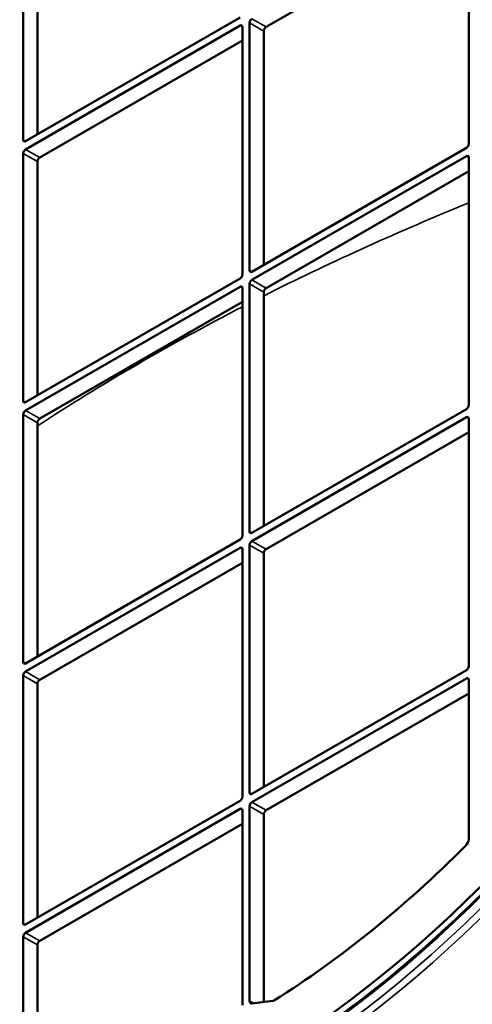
# Model space of a CAD drawing. Header units: millimetres. Extents: x 50 to 3176, y 50 to 2109.
# Tile 497 of 656: x 1912 to 1939, y 546 to 605. Entities that reach past the tile are written whole.
import ezdxf

# ---------------------------------------------------------------- set-up
doc = ezdxf.new("R2010")
doc.units = ezdxf.units.MM
doc.header["$LTSCALE"] = 10
doc.layers.add('Visible (ISO)', color=7, linetype='Continuous', lineweight=50)
doc.layers.add('Visible Narrow (ISO)', color=7, linetype='Continuous', lineweight=35)

msp = doc.modelspace()

# ---------------------------------------------------------------- linework, layer by layer
at = {"layer": 'Visible (ISO)'}
for p, q in [((1911.8189, 597.7311), (1911.8189, 612.5097)), ((1938.4061, 612.2648), (1938.4061, 597.4862)), ((1912.6675, 598.0577), (1912.6675, 612.0198)), ((1926.3146, 604.4672), (1938.4061, 611.4483)), ((1924.759, 605.0388), (1911.9604, 597.6495)), ((1911.9604, 597.1596), (1924.759, 604.5489)), ((1925.3247, 589.9336), (1925.3247, 604.7122)), ((1924.9004, 604.4672), (1924.9004, 589.6886)), ((1926.1732, 590.2602), (1926.1732, 604.2223)), ((1912.8089, 596.6697), (1924.9004, 603.6507)), ((1911.8189, 582.1361), (1911.8189, 596.9146)), ((1938.2647, 597.2412), (1925.4661, 589.8519)), ((1912.6675, 582.4627), (1912.6675, 596.4247)), ((1925.4661, 589.362), (1938.2647, 596.7513)), ((1938.4061, 596.6697), (1938.4061, 581.8911)), ((1926.3146, 588.8722), (1938.4061, 595.8532)), ((1924.759, 589.4437), (1911.9604, 582.0544)), ((1911.9604, 581.5645), (1924.759, 588.9538)), ((1924.9004, 588.8722), (1924.9004, 574.0936)), ((1925.3247, 574.3385), (1925.3247, 589.1171)), ((1926.1732, 574.6651), (1926.1732, 588.6272)), ((1912.8089, 581.0746), (1924.9004, 588.0557)), ((1938.2647, 581.6462), (1925.4661, 574.2569)), ((1911.8189, 566.541), (1911.8189, 581.3196)), ((1925.4661, 573.767), (1938.2647, 581.1563)), ((1938.4061, 581.0746), (1938.4061, 566.296)), ((1912.6675, 566.8676), (1912.6675, 580.8297)), ((1926.3146, 573.2771), (1938.4061, 580.2581)), ((1924.759, 573.8486), (1911.9604, 566.4593)), ((1925.3247, 558.7434), (1925.3247, 573.522)), ((1911.9604, 565.9694), (1924.759, 573.3587)), ((1924.9004, 573.2771), (1924.9004, 558.4985)), ((1926.1732, 559.07), (1926.1732, 573.0321)), ((1912.8089, 565.4795), (1924.9004, 572.4606)), ((1938.2647, 566.0511), (1925.4661, 558.6618)), ((1911.8189, 550.9459), (1911.8189, 565.7245)), ((1912.6675, 551.2725), (1912.6675, 565.2346)), ((1925.4661, 558.1719), (1938.2647, 565.5612)), ((1938.4061, 565.4795), (1938.4061, 555.9732)), ((1926.3146, 557.682), (1938.4061, 564.663)), ((1924.759, 558.2535), (1911.9604, 550.8642)), ((1911.9604, 550.3743), (1924.759, 557.7636)), ((1924.9004, 557.682), (1924.9004, 546.0503)), ((1925.3247, 546.2953), (1925.3247, 557.9269)), ((1926.1732, 557.437), (1926.1732, 546.2333)), ((1912.8089, 549.8844), (1924.9004, 556.8655)), ((1911.8189, 540.6231), (1911.8189, 550.1294)), ((1912.6675, 540.5345), (1912.6675, 549.6395)), ((1925.4592, 546.145), (1926.7214, 546.3012))]:
    msp.add_line(p, q, dxfattribs=at)
for centre, major_axis, start_param, end_param in [((1925.1125, 589.4029), (28.9, 50.0563), 2.3697486, 7.0550293), ((1925.1125, 589.4029), (28.9, 50.0563), 0.8354587, 2.306134), ((1924.759, 604.3856), (0.1, 0.1732), 5.4977871, 7.0685835), ((1925.4661, 604.7938), (-0.1, -0.1732), 3.9269908, 5.4977871), ((1926.3146, 604.3039), (0.1, 0.1732), 0.7853982, 2.3561945), ((1911.9604, 597.8128), (-0.1, -0.1732), 5.4977871, 7.0685835), ((1938.2647, 597.4045), (0.1, 0.1732), 3.9269908, 5.4977871), ((1911.9604, 596.9963), (-0.1, -0.1732), 3.9269908, 5.4977871), ((1912.8089, 596.5064), (0.1, 0.1732), 0.7853982, 2.3561945), ((1938.2647, 596.588), (0.1, 0.1732), 5.4977871, 7.0685835), ((1925.4661, 590.0152), (-0.1, -0.1732), 5.4977871, 7.0685835), ((1924.759, 589.607), (0.1, 0.1732), 3.9269908, 5.4977871), ((1925.4661, 589.1987), (-0.1, -0.1732), 3.9269908, 5.4977871), ((1924.759, 588.7905), (0.1, 0.1732), 5.4977871, 7.0685835), ((1926.3146, 588.7089), (0.1, 0.1732), 0.7853982, 2.3561945), ((1911.9604, 582.2177), (-0.1, -0.1732), 5.4977871, 7.0685835), ((1938.2647, 581.8095), (0.1, 0.1732), 3.9269908, 5.4977871), ((1911.9604, 581.4012), (-0.1, -0.1732), 3.9269908, 5.4977871), ((1912.8089, 580.9113), (0.1, 0.1732), 0.7853982, 2.3561945), ((1938.2647, 580.993), (0.1, 0.1732), 5.4977871, 7.0685835), ((1924.759, 574.0119), (0.1, 0.1732), 3.9269908, 5.4977871), ((1925.4661, 574.4202), (-0.1, -0.1732), 5.4977871, 7.0685835), ((1924.759, 573.1954), (0.1, 0.1732), 5.4977871, 7.0685835), ((1925.4661, 573.6037), (-0.1, -0.1732), 3.9269908, 5.4977871), ((1926.3146, 573.1138), (0.1, 0.1732), 0.7853982, 2.3561945), ((1911.9604, 566.6226), (-0.1, -0.1732), 5.4977871, 7.0685835), ((1911.9604, 565.8061), (-0.1, -0.1732), 3.9269908, 5.4977871), ((1938.2647, 566.2144), (0.1, 0.1732), 3.9269908, 5.4977871), ((1912.8089, 565.3162), (0.1, 0.1732), 0.7853982, 2.3561945), ((1938.2647, 565.3979), (0.1, 0.1732), 5.4977871, 7.0685835), ((1925.4661, 558.8251), (-0.1, -0.1732), 5.4977871, 7.0685835), ((1924.759, 558.4168), (0.1, 0.1732), 3.9269908, 5.4977871), ((1925.4661, 558.0086), (-0.1, -0.1732), 3.9269908, 5.4977871), ((1924.759, 557.6003), (0.1, 0.1732), 5.4977871, 7.0685835), ((1926.3146, 557.5187), (0.1, 0.1732), 0.7853982, 2.3561945), ((1938.1233, 555.8099), (0.2, 0.3464), 4.2774015, 5.4977871), ((1925.1125, 589.4029), (27, 46.7654), 3.9714194, 4.2774015), ((1911.9604, 551.0275), (-0.1, -0.1732), 5.4977871, 7.0685835), ((1911.9604, 550.211), (-0.1, -0.1732), 3.9269908, 5.4977871), ((1912.8089, 549.7211), (0.1, 0.1732), 0.7853982, 2.3561945), ((1926.799, 546.574), (0.15, 0.2598), 3.5526784, 3.9714194), ((1925.5368, 546.4178), (-0.15, -0.2598), 5.4977871, 6.6942711)]:
    msp.add_ellipse(centre, major_axis=major_axis, ratio=0.5773503, start_param=start_param, end_param=end_param, dxfattribs=at)
for points, knots in [([(1884.405, 554.7283), (1883.3941, 559.239), (1883.1001, 564.3334), (1883.961, 575.1907), (1885.1183, 580.9529), (1888.7628, 592.5554), (1891.2486, 598.3935), (1897.2958, 609.5592), (1900.8558, 614.885), (1908.6934, 624.4903), (1912.9699, 628.7679), (1921.8146, 635.8427), (1926.3815, 638.6378), (1932.1826, 641.1048), (1933.4915, 641.5885), (1934.7879, 641.9939)], [4.4871315, 4.4871315, 4.4871315, 4.4871315, 4.8080491, 4.8080491, 5.1294614, 5.1294614, 5.450637, 5.450637, 5.7716793, 5.7716793, 6.0927957, 6.0927957, 6.414149, 6.414149, 6.5084428, 6.5084428, 6.5084428, 6.5084428]), ([(1897.5656, 538.4188), (1900.7693, 536.8337), (1904.4606, 536.1294), (1912.4268, 536.5653), (1916.6942, 537.6912), (1925.3755, 541.6519), (1929.7865, 544.4786), (1938.317, 551.5514), (1942.4349, 555.7961), (1949.9597, 565.2768), (1953.3651, 570.5114), (1959.1158, 581.4393), (1961.4601, 587.1307), (1964.8496, 598.3904), (1965.8946, 603.9568), (1966.5829, 614.3973), (1966.2266, 619.2697), (1964.1575, 627.8316), (1962.4443, 631.5176), (1958.789, 636.1452), (1957.2289, 637.5944), (1955.4925, 638.7513)], [2.3932609, 2.3932609, 2.3932609, 2.3932609, 2.7165649, 2.7165649, 3.0370941, 3.0370941, 3.3562726, 3.3562726, 3.6754549, 3.6754549, 3.99478, 3.99478, 4.314142, 4.314142, 4.6334149, 4.6334149, 4.9525427, 4.9525427, 5.2720049, 5.2720049, 5.4607208, 5.4607208, 5.4607208, 5.4607208])]:
    msp.add_open_spline(points, degree=3, knots=knots, dxfattribs=at)
at = {"layer": 'Visible Narrow (ISO)'}
for p, q in [((1924.9004, 604.4672), (1924.759, 604.5489)), ((1926.1732, 604.2223), (1925.3247, 604.7122)), ((1925.4661, 604.9571), (1926.3146, 604.4672)), ((1911.8189, 597.7311), (1911.9604, 597.6495)), ((1912.6675, 596.4247), (1911.8189, 596.9146)), ((1911.9604, 597.1596), (1912.8089, 596.6697)), ((1938.4061, 596.6697), (1938.2647, 596.7513)), ((1925.3247, 589.9336), (1925.4661, 589.8519)), ((1925.4661, 589.362), (1926.3146, 588.8722)), ((1924.9004, 588.8722), (1924.759, 588.9538)), ((1926.1732, 588.6272), (1925.3247, 589.1171)), ((1911.8189, 582.1361), (1911.9604, 582.0544)), ((1912.6675, 580.8297), (1911.8189, 581.3196)), ((1911.9604, 581.5645), (1912.8089, 581.0746)), ((1938.4061, 581.0746), (1938.2647, 581.1563)), ((1925.3247, 574.3385), (1925.4661, 574.2569)), ((1926.1732, 573.0321), (1925.3247, 573.522)), ((1925.4661, 573.767), (1926.3146, 573.2771)), ((1924.9004, 573.2771), (1924.759, 573.3587)), ((1911.8189, 566.541), (1911.9604, 566.4593)), ((1911.9604, 565.9694), (1912.8089, 565.4795)), ((1912.6675, 565.2346), (1911.8189, 565.7245)), ((1938.4061, 565.4795), (1938.2647, 565.5612)), ((1925.3247, 558.7434), (1925.4661, 558.6618)), ((1925.4661, 558.1719), (1926.3146, 557.682)), ((1924.9004, 557.682), (1924.759, 557.7636)), ((1926.1732, 557.437), (1925.3247, 557.9269)), ((1911.8189, 550.9459), (1911.9604, 550.8642)), ((1912.6675, 549.6395), (1911.8189, 550.1294)), ((1911.9604, 550.3743), (1912.8089, 549.8844)), ((1925.3247, 546.2953), (1925.5628, 546.1578))]:
    msp.add_line(p, q, dxfattribs=at)
msp.add_ellipse((1925.254, 589.3212), major_axis=(-29.5357, -51.1574), ratio=0.5773503, dxfattribs=at)
for centre, major_axis, ratio, start_param, end_param in [((1925.254, 589.3212), (-29.1332, -50.4601), 0.5773503, 5.5025293, 10.2054339), ((1925.3951, 589.2397), (29.7356, 51.5036), 0.5773503, 3.9322807, 6.8422792), ((1925.254, 589.3212), (-29.1332, -50.4601), 0.5773503, 3.977837, 5.4469409), ((2047.3088, 518.7682), (170.6651, -9.3799), 0.5383536, 2.2920516, 2.3861955), ((2047.4658, 518.8469), (170.6651, -9.3787), 0.5383591, 2.3874927, 2.3904306), ((2047.4658, 518.8469), (170.6651, -9.3787), 0.5383591, 2.4010798, 2.5103589), ((1925.3951, 589.2397), (-29.7356, -51.5036), 0.5773503, 5.7240914, 7.0685655)]:
    msp.add_ellipse(centre, major_axis=major_axis, ratio=ratio, start_param=start_param, end_param=end_param, dxfattribs=at)

doc.saveas('drawing.dxf')
